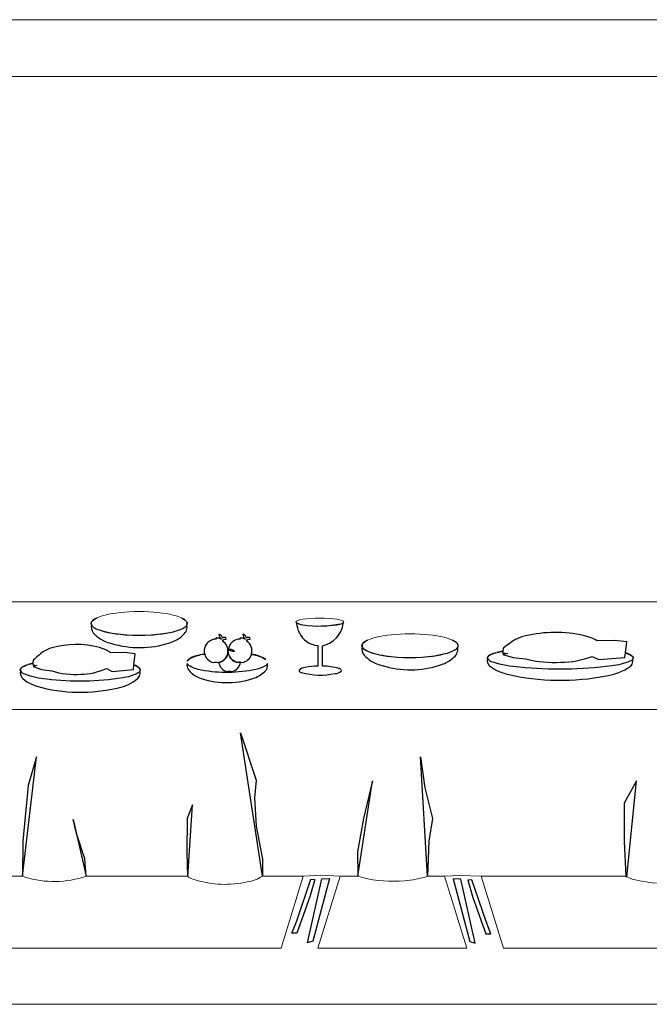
# Model space of a CAD drawing. Header units: centimetres. Extents: x -46.3 to 43.9, y -17.5 to 19.3.
# Tile 440 of 483: x 20.4 to 28.6, y -7.6 to 5.2. Entities that reach past the tile are written whole.
import ezdxf

# ---------------------------------------------------------------- set-up
doc = ezdxf.new("R2010")
doc.units = ezdxf.units.CM
doc.header["$MEASUREMENT"] = 0
doc.layers.add('Layer 1', color=7, linetype='Continuous')

msp = doc.modelspace()

# ---------------------------------------------------------------- linework, layer by layer
at = {"layer": 'Layer 1', "color": 1, "lineweight": 0}
msp.add_lwpolyline([(14.85148, -7.6086), (43.8515, -7.6086), (43.8515, 5.24304), (14.85148, 5.24304), (14.85148, -7.6086)], close=True, dxfattribs=at)
at = {"layer": 'Layer 1', "color": 5, "lineweight": 0}
for centre, major_axis, ratio in [((21.92748, -2.63908), (0.62607, 0), 0.25000399), ((24.28348, -2.62028), (0.31183, 0), 0.17240163), ((25.45948, -2.92918), (0.62607, 0), 0.25000399)]:
    msp.add_ellipse(centre, major_axis=major_axis, ratio=ratio, dxfattribs=at)
at = {"layer": 'Layer 1', "color": 1, "lineweight": 0}
for points, knots in [([(43.12508, -6.87618), (43.12508, -6.87618), (42.28748, -6.87618), (42.28748, -6.87618), (42.28748, -6.87618), (42.28748, -6.87618), (41.99709, -5.93698), (41.99709, -5.93698), (41.99709, -5.93698), (41.99709, -5.93698), (42.87229, -5.93698), (42.87229, -5.93698), (42.87229, -5.93698), (42.90584, -5.94526), (42.94078, -5.94603), (42.97469, -5.93938), (42.97469, -5.93938), (42.97469, -5.93938), (43.01389, -5.93698), (43.01389, -5.93698), (43.01389, -5.93698), (43.01389, -5.93698), (43.02109, -5.91538), (43.02109, -5.91538), (43.02109, -5.91538), (43.02109, -5.91538), (43.03228, -5.90418), (43.03228, -5.90418), (43.03228, -5.90418), (43.03958, -5.8966), (43.04482, -5.88741), (43.04908, -5.87778), (43.04908, -5.87778), (43.05285, -5.86838), (43.05625, -5.85882), (43.05869, -5.84898), (43.05869, -5.84898), (43.05869, -5.84898), (43.06029, -5.83378), (43.06029, -5.83378), (43.06029, -5.83378), (43.05984, -5.82332), (43.05876, -5.81291), (43.05709, -5.80258), (43.05709, -5.80258), (43.05709, -5.80258), (43.01389, -3.75937), (43.01389, -3.75937), (43.01389, -3.75937), (43.01389, -3.75937), (43.01229, -3.74737), (43.01229, -3.74737), (43.01229, -3.74737), (43.01229, -3.74737), (43.00749, -3.73617), (43.00749, -3.73617), (43.00749, -3.73617), (43.00559, -3.73096), (43.00457, -3.72552), (43.00268, -3.72017), (43.00268, -3.72017), (42.99994, -3.71536), (42.99624, -3.71124), (42.99228, -3.70737), (42.99228, -3.70737), (42.99228, -3.70737), (42.05788, -2.35697), (42.05788, -2.35697), (42.05788, -2.35697), (42.05788, -2.35697), (16.73308, -2.35697), (16.73308, -2.35697), (16.73308, -2.35697), (16.73308, -2.35697), (15.78347, -3.72577), (15.78347, -3.72577), (15.78347, -3.72577), (15.78374, -3.73332), (15.78045, -3.74022), (15.77547, -3.74577), (15.77547, -3.74577), (15.77547, -3.74577), (15.77147, -3.75937), (15.77147, -3.75937), (15.77147, -3.75937), (15.77147, -3.75937), (15.77068, -5.78018), (15.77068, -5.78018), (15.77068, -5.78018), (15.77068, -5.78018), (15.77147, -5.79538), (15.77147, -5.79538), (15.77147, -5.79538), (15.77343, -5.80977), (15.7769, -5.82388), (15.78108, -5.83778), (15.78108, -5.83778), (15.8047, -5.89793), (15.86286, -5.93781), (15.92748, -5.93698), (15.92748, -5.93698), (15.92748, -5.93698), (16.14668, -5.93698), (16.14668, -5.93698), (16.14668, -5.93698), (16.17311, -5.95441), (16.20223, -5.96745), (16.23308, -5.97458), (16.23308, -5.97458), (16.4285, -6.03748), (16.63612, -6.05282), (16.83867, -6.01938), (16.83867, -6.01938), (16.93197, -6.01065), (17.02242, -5.9826), (17.10427, -5.93698), (17.10427, -5.93698), (17.10427, -5.93698), (17.18027, -5.93698), (17.18027, -5.93698), (17.18027, -5.93698), (17.18027, -5.93698), (16.89148, -6.87618), (16.89148, -6.87618), (16.89148, -6.87618), (16.89148, -6.87618), (15.57788, -6.87618), (15.57788, -6.87618), (15.57788, -6.87618), (15.57788, -6.87618), (15.57788, 4.50143), (15.57788, 4.50143), (15.57788, 4.50143), (15.57788, 4.50143), (43.12508, 4.50143), (43.12508, 4.50143), (43.12508, 4.50143), (43.12508, 4.50143), (43.12508, -6.87618), (43.12508, -6.87618)], [0, 0, 0, 0, 0.02777778, 0.02777778, 0.02777778, 0.02777778, 0.05555556, 0.05555556, 0.05555556, 0.05555556, 0.08333333, 0.08333333, 0.08333333, 0.08333333, 0.11111111, 0.11111111, 0.11111111, 0.11111111, 0.13888889, 0.13888889, 0.13888889, 0.13888889, 0.16666667, 0.16666667, 0.16666667, 0.16666667, 0.19444444, 0.19444444, 0.19444444, 0.19444444, 0.22222222, 0.22222222, 0.22222222, 0.22222222, 0.25, 0.25, 0.25, 0.25, 0.27777778, 0.27777778, 0.27777778, 0.27777778, 0.30555556, 0.30555556, 0.30555556, 0.30555556, 0.33333333, 0.33333333, 0.33333333, 0.33333333, 0.36111111, 0.36111111, 0.36111111, 0.36111111, 0.38888889, 0.38888889, 0.38888889, 0.38888889, 0.41666667, 0.41666667, 0.41666667, 0.41666667, 0.44444444, 0.44444444, 0.44444444, 0.44444444, 0.47222222, 0.47222222, 0.47222222, 0.47222222, 0.5, 0.5, 0.5, 0.5, 0.52777778, 0.52777778, 0.52777778, 0.52777778, 0.55555556, 0.55555556, 0.55555556, 0.55555556, 0.58333333, 0.58333333, 0.58333333, 0.58333333, 0.61111111, 0.61111111, 0.61111111, 0.61111111, 0.63888889, 0.63888889, 0.63888889, 0.63888889, 0.66666667, 0.66666667, 0.66666667, 0.66666667, 0.69444444, 0.69444444, 0.69444444, 0.69444444, 0.72222222, 0.72222222, 0.72222222, 0.72222222, 0.75, 0.75, 0.75, 0.75, 0.77777778, 0.77777778, 0.77777778, 0.77777778, 0.80555556, 0.80555556, 0.80555556, 0.80555556, 0.83333333, 0.83333333, 0.83333333, 0.83333333, 0.86111111, 0.86111111, 0.86111111, 0.86111111, 0.88888889, 0.88888889, 0.88888889, 0.88888889, 0.91666667, 0.91666667, 0.91666667, 0.91666667, 0.94444444, 0.94444444, 0.94444444, 0.94444444, 1, 1, 1, 1]), ([(20.43868, -5.94958), (20.69992, -6.0286), (20.9793, -6.02412), (21.23788, -5.93678), (21.23788, -5.93678), (21.23788, -5.93678), (22.55708, -5.93678), (22.55708, -5.93678), (22.55708, -5.93678), (22.58625, -5.95897), (22.61979, -5.97479), (22.65548, -5.98318), (22.65548, -5.98318), (22.87633, -6.05212), (23.11144, -6.0615), (23.33708, -6.01038), (23.33708, -6.01038), (23.40735, -6.00086), (23.47461, -5.97571), (23.53388, -5.93678), (23.53388, -5.93678), (23.53388, -5.93678), (24.06828, -5.93678), (24.06828, -5.93678), (24.06828, -5.93678), (24.06828, -5.93678), (23.77788, -6.87598), (23.77788, -6.87598), (23.77788, -6.87598), (23.77788, -6.87598), (19.79228, -6.87598), (19.79228, -6.87598), (19.79228, -6.87598), (19.79228, -6.87598), (19.50348, -5.93678), (19.50348, -5.93678), (19.50348, -5.93678), (19.50348, -5.93678), (20.40508, -5.93678), (20.40508, -5.93678), (20.40508, -5.93678), (20.40508, -5.93678), (20.43868, -5.94958), (20.43868, -5.94958)], [0, 0, 0, 0, 0.08333333, 0.08333333, 0.08333333, 0.08333333, 0.16666667, 0.16666667, 0.16666667, 0.16666667, 0.25, 0.25, 0.25, 0.25, 0.33333333, 0.33333333, 0.33333333, 0.33333333, 0.41666667, 0.41666667, 0.41666667, 0.41666667, 0.5, 0.5, 0.5, 0.5, 0.58333333, 0.58333333, 0.58333333, 0.58333333, 0.66666667, 0.66666667, 0.66666667, 0.66666667, 0.75, 0.75, 0.75, 0.75, 0.83333333, 0.83333333, 0.83333333, 0.83333333, 1, 1, 1, 1]), ([(24.84028, -5.95518), (25.01918, -5.99886), (25.20408, -6.01265), (25.38748, -5.99598), (25.38748, -5.99598), (25.49036, -5.98942), (25.59197, -5.9698), (25.68988, -5.93758), (25.68988, -5.93758), (25.68988, -5.93758), (25.91068, -5.93678), (25.91068, -5.93678), (25.91068, -5.93678), (25.91068, -5.93678), (26.19948, -6.87598), (26.19948, -6.87598), (26.19948, -6.87598), (26.19948, -6.87598), (24.25788, -6.87598), (24.25788, -6.87598), (24.25788, -6.87598), (24.25788, -6.87598), (24.54828, -5.93678), (24.54828, -5.93678), (24.54828, -5.93678), (24.54828, -5.93678), (24.78028, -5.93678), (24.78028, -5.93678), (24.78028, -5.93678), (24.78028, -5.93678), (24.84028, -5.95518), (24.84028, -5.95518)], [0, 0, 0, 0, 0.11111111, 0.11111111, 0.11111111, 0.11111111, 0.22222222, 0.22222222, 0.22222222, 0.22222222, 0.33333333, 0.33333333, 0.33333333, 0.33333333, 0.44444444, 0.44444444, 0.44444444, 0.44444444, 0.55555556, 0.55555556, 0.55555556, 0.55555556, 0.66666667, 0.66666667, 0.66666667, 0.66666667, 0.77777778, 0.77777778, 0.77777778, 0.77777778, 1, 1, 1, 1]), ([(28.30188, -5.94958), (28.32642, -5.96244), (28.35214, -5.97287), (28.37868, -5.98078), (28.37868, -5.98078), (28.58875, -6.03319), (28.80724, -6.04272), (29.02107, -6.00878), (29.02107, -6.00878), (29.10029, -5.99871), (29.177, -5.97431), (29.24748, -5.93678), (29.24748, -5.93678), (29.24748, -5.93678), (30.60988, -5.93678), (30.60988, -5.93678), (30.60988, -5.93678), (30.63286, -5.9496), (30.65696, -5.96031), (30.68188, -5.96878), (30.68188, -5.96878), (30.89784, -6.03111), (31.12515, -6.04369), (31.34668, -6.00558), (31.34668, -6.00558), (31.42374, -5.99577), (31.49849, -5.97249), (31.56748, -5.93678), (31.56748, -5.93678), (31.56748, -5.93678), (32.62988, -5.93678), (32.62988, -5.93678), (32.62988, -5.93678), (32.67912, -5.95171), (32.7298, -5.96137), (32.78108, -5.96558), (32.78108, -5.96558), (32.78108, -5.96558), (32.50188, -6.87598), (32.50188, -6.87598), (32.50188, -6.87598), (32.50188, -6.87598), (26.67948, -6.87598), (26.67948, -6.87598), (26.67948, -6.87598), (26.67948, -6.87598), (26.38908, -5.93678), (26.38908, -5.93678), (26.38908, -5.93678), (26.38908, -5.93678), (28.27708, -5.93678), (28.27708, -5.93678), (28.27708, -5.93678), (28.27708, -5.93678), (28.30188, -5.94958), (28.30188, -5.94958)], [0, 0, 0, 0, 0.06666667, 0.06666667, 0.06666667, 0.06666667, 0.13333333, 0.13333333, 0.13333333, 0.13333333, 0.2, 0.2, 0.2, 0.2, 0.26666667, 0.26666667, 0.26666667, 0.26666667, 0.33333333, 0.33333333, 0.33333333, 0.33333333, 0.4, 0.4, 0.4, 0.4, 0.46666667, 0.46666667, 0.46666667, 0.46666667, 0.53333333, 0.53333333, 0.53333333, 0.53333333, 0.6, 0.6, 0.6, 0.6, 0.66666667, 0.66666667, 0.66666667, 0.66666667, 0.73333333, 0.73333333, 0.73333333, 0.73333333, 0.8, 0.8, 0.8, 0.8, 0.86666667, 0.86666667, 0.86666667, 0.86666667, 1, 1, 1, 1])]:
    msp.add_open_spline(points, degree=3, knots=knots, dxfattribs=at)
at = {"layer": 'Layer 1'}
for points, knots in [([(21.32978, -2.59227), (21.34252, -2.58203), (21.35663, -2.57362), (21.37178, -2.56748), (21.37178, -2.56748), (21.35013, -2.57632), (21.33052, -2.58958), (21.31458, -2.60667), (21.31458, -2.60667), (21.31458, -2.60667), (21.31858, -2.60107), (21.31858, -2.60107), (21.31858, -2.60107), (21.31858, -2.60107), (21.32978, -2.59227), (21.32978, -2.59227)], [0, 0, 0, 0, 0.2, 0.2, 0.2, 0.2, 0.4, 0.4, 0.4, 0.4, 0.6, 0.6, 0.6, 0.6, 1, 1, 1, 1]), ([(22.52418, -2.59067), (22.53002, -2.59575), (22.53561, -2.6011), (22.54098, -2.60667), (22.54098, -2.60667), (22.52497, -2.59033), (22.50623, -2.5769), (22.48538, -2.56748), (22.48538, -2.56748), (22.49947, -2.57307), (22.51256, -2.58093), (22.52418, -2.59067)], [0, 0, 0, 0, 0.25, 0.25, 0.25, 0.25, 0.5, 0.5, 0.5, 0.5, 1, 1, 1, 1]), ([(22.55058, -2.62268), (22.55594, -2.63324), (22.55544, -2.64584), (22.54978, -2.65628), (22.54978, -2.65628), (22.54978, -2.65628), (22.55218, -2.68827), (22.55218, -2.68827), (22.55218, -2.68827), (22.55053, -2.71282), (22.54248, -2.7365), (22.52898, -2.75707), (22.52898, -2.75707), (22.49303, -2.80017), (22.4483, -2.83504), (22.39778, -2.85947), (22.39778, -2.85947), (22.37497, -2.87203), (22.3508, -2.8819), (22.32578, -2.88908), (22.32578, -2.88908), (22.32578, -2.88908), (22.22818, -2.91708), (22.22818, -2.91708), (22.22818, -2.91708), (21.97726, -2.97773), (21.7138, -2.96044), (21.47298, -2.86748), (21.47298, -2.86748), (21.47298, -2.86748), (21.41938, -2.83948), (21.41938, -2.83948), (21.41938, -2.83948), (21.38633, -2.8166), (21.35602, -2.79001), (21.32898, -2.76027), (21.32898, -2.76027), (21.3058, -2.72852), (21.29656, -2.68859), (21.30338, -2.64988), (21.30338, -2.64988), (21.2999, -2.63687), (21.30234, -2.62292), (21.31058, -2.61227), (21.31058, -2.61227), (21.29909, -2.62683), (21.29886, -2.64713), (21.30898, -2.66267), (21.30898, -2.66267), (21.33042, -2.68948), (21.35938, -2.70933), (21.39218, -2.71947), (21.39218, -2.71947), (21.48624, -2.75353), (21.58445, -2.7748), (21.68418, -2.78267), (21.68418, -2.78267), (21.89803, -2.80632), (22.11419, -2.7985), (22.32578, -2.75947), (22.32578, -2.75947), (22.38323, -2.74889), (22.43914, -2.73116), (22.49218, -2.70668), (22.49218, -2.70668), (22.51683, -2.69676), (22.53729, -2.67853), (22.54978, -2.65508), (22.54978, -2.65508), (22.54978, -2.65508), (22.55378, -2.63868), (22.55378, -2.63868), (22.55378, -2.63868), (22.55378, -2.63868), (22.55218, -2.62987), (22.55218, -2.62987), (22.55218, -2.62987), (22.55076, -2.62483), (22.549, -2.6199), (22.54698, -2.61507), (22.54698, -2.61507), (22.54698, -2.61507), (22.55058, -2.62268), (22.55058, -2.62268)], [0, 0, 0, 0, 0.04545455, 0.04545455, 0.04545455, 0.04545455, 0.09090909, 0.09090909, 0.09090909, 0.09090909, 0.13636364, 0.13636364, 0.13636364, 0.13636364, 0.18181818, 0.18181818, 0.18181818, 0.18181818, 0.22727273, 0.22727273, 0.22727273, 0.22727273, 0.27272727, 0.27272727, 0.27272727, 0.27272727, 0.31818182, 0.31818182, 0.31818182, 0.31818182, 0.36363636, 0.36363636, 0.36363636, 0.36363636, 0.40909091, 0.40909091, 0.40909091, 0.40909091, 0.45454545, 0.45454545, 0.45454545, 0.45454545, 0.5, 0.5, 0.5, 0.5, 0.54545455, 0.54545455, 0.54545455, 0.54545455, 0.59090909, 0.59090909, 0.59090909, 0.59090909, 0.63636364, 0.63636364, 0.63636364, 0.63636364, 0.68181818, 0.68181818, 0.68181818, 0.68181818, 0.72727273, 0.72727273, 0.72727273, 0.72727273, 0.77272727, 0.77272727, 0.77272727, 0.77272727, 0.81818182, 0.81818182, 0.81818182, 0.81818182, 0.86363636, 0.86363636, 0.86363636, 0.86363636, 0.90909091, 0.90909091, 0.90909091, 0.90909091, 1, 1, 1, 1]), ([(24.58921, -2.63984), (24.57041, -2.7836), (24.46216, -2.89938), (24.32, -2.92784), (24.32, -2.92784), (24.32, -2.92784), (24.32, -3.19579), (24.32, -3.19579), (24.32, -3.19579), (24.39161, -3.19416), (24.46303, -3.2039), (24.53161, -3.22459), (24.53161, -3.22459), (24.54691, -3.22652), (24.55958, -3.23741), (24.56417, -3.25214), (24.56417, -3.25214), (24.56417, -3.25214), (24.56292, -3.2584), (24.56292, -3.2584), (24.56292, -3.2584), (24.54138, -3.27858), (24.5135, -3.2906), (24.48403, -3.29221), (24.48403, -3.29221), (24.33844, -3.32108), (24.18824, -3.3168), (24.04453, -3.27969), (24.04453, -3.27969), (24.03215, -3.27597), (24.02123, -3.26855), (24.01322, -3.2584), (24.01322, -3.2584), (24.01322, -3.2584), (24.01197, -3.25214), (24.01197, -3.25214), (24.01197, -3.25214), (24.01197, -3.25214), (24.01322, -3.24588), (24.01322, -3.24588), (24.01322, -3.24588), (24.03471, -3.22563), (24.06261, -3.21354), (24.09211, -3.21207), (24.09211, -3.21207), (24.14616, -3.20152), (24.20107, -3.19608), (24.25614, -3.19579), (24.25614, -3.19579), (24.25614, -3.19579), (24.25614, -2.92658), (24.25614, -2.92658), (24.25614, -2.92658), (24.15239, -2.91768), (24.06142, -2.85354), (24.01823, -2.7588), (24.01823, -2.7588), (23.99586, -2.71851), (23.98142, -2.67429), (23.97566, -2.62857), (23.97566, -2.62857), (24.00169, -2.64525), (24.0313, -2.65551), (24.06206, -2.65863), (24.06206, -2.65863), (24.22715, -2.68474), (24.3956, -2.68049), (24.55916, -2.6461), (24.55916, -2.6461), (24.57045, -2.64194), (24.58099, -2.63599), (24.59046, -2.62857), (24.59046, -2.62857), (24.59046, -2.62857), (24.58921, -2.63984), (24.58921, -2.63984)], [0, 0, 0, 0, 0.05, 0.05, 0.05, 0.05, 0.1, 0.1, 0.1, 0.1, 0.15, 0.15, 0.15, 0.15, 0.2, 0.2, 0.2, 0.2, 0.25, 0.25, 0.25, 0.25, 0.3, 0.3, 0.3, 0.3, 0.35, 0.35, 0.35, 0.35, 0.4, 0.4, 0.4, 0.4, 0.45, 0.45, 0.45, 0.45, 0.5, 0.5, 0.5, 0.5, 0.55, 0.55, 0.55, 0.55, 0.6, 0.6, 0.6, 0.6, 0.65, 0.65, 0.65, 0.65, 0.7, 0.7, 0.7, 0.7, 0.75, 0.75, 0.75, 0.75, 0.8, 0.8, 0.8, 0.8, 0.85, 0.85, 0.85, 0.85, 0.9, 0.9, 0.9, 0.9, 1, 1, 1, 1]), ([(22.55984, -3.1186), (22.59109, -3.09061), (22.62904, -3.0712), (22.67002, -3.06225), (22.67002, -3.06225), (22.70612, -3.051), (22.74292, -3.0422), (22.78021, -3.03596), (22.78021, -3.03596), (22.75967, -2.95782), (22.80275, -2.87697), (22.87913, -2.85064), (22.87913, -2.85064), (22.89614, -2.84353), (22.91458, -2.84055), (22.93297, -2.84187), (22.93297, -2.84187), (22.93035, -2.84035), (22.92842, -2.83806), (22.92671, -2.83561), (22.92671, -2.83561), (22.92671, -2.83561), (22.92671, -2.83311), (22.92671, -2.83311), (22.92671, -2.83311), (22.93302, -2.82693), (22.9422, -2.82519), (22.9505, -2.8281), (22.9505, -2.8281), (22.96888, -2.82826), (22.98665, -2.83489), (23.00059, -2.84688), (23.00059, -2.84688), (22.98041, -2.8313), (22.96848, -2.80726), (22.96803, -2.78177), (22.96803, -2.78177), (22.97054, -2.77982), (22.97367, -2.77912), (22.9768, -2.77927), (22.9768, -2.77927), (22.99536, -2.79104), (23.00948, -2.80865), (23.01687, -2.82935), (23.01687, -2.82935), (23.01687, -2.82935), (23.02438, -2.82059), (23.02438, -2.82059), (23.02438, -2.82059), (23.02438, -2.82059), (23.05693, -2.82059), (23.05693, -2.82059), (23.05693, -2.82059), (23.05693, -2.82059), (23.0632, -2.84062), (23.0632, -2.84062), (23.0632, -2.84062), (23.0632, -2.84062), (23.03064, -2.84563), (23.03064, -2.84563), (23.03064, -2.84563), (23.03064, -2.84563), (23.01562, -2.86692), (23.01562, -2.86692), (23.01562, -2.86692), (23.06457, -2.89865), (23.0912, -2.95547), (23.08448, -3.01342), (23.08448, -3.01342), (23.08448, -3.01342), (23.08949, -3.01342), (23.08949, -3.01342), (23.08949, -3.01342), (23.08087, -2.93151), (23.13727, -2.85693), (23.21846, -2.84312), (23.21846, -2.84312), (23.21846, -2.84312), (23.24601, -2.84187), (23.24601, -2.84187), (23.24601, -2.84187), (23.24354, -2.84017), (23.24117, -2.83831), (23.23975, -2.83561), (23.23975, -2.83561), (23.23975, -2.83561), (23.23975, -2.83311), (23.23975, -2.83311), (23.23975, -2.83311), (23.23975, -2.83311), (23.24475, -2.8281), (23.24475, -2.8281), (23.24475, -2.8281), (23.2693, -2.82504), (23.29405, -2.83176), (23.31362, -2.84688), (23.31362, -2.84688), (23.29358, -2.83118), (23.28169, -2.80723), (23.28107, -2.78177), (23.28107, -2.78177), (23.28107, -2.78177), (23.28482, -2.77927), (23.28482, -2.77927), (23.28482, -2.77927), (23.28482, -2.77927), (23.28983, -2.77927), (23.28983, -2.77927), (23.28983, -2.77927), (23.30853, -2.79085), (23.32253, -2.80863), (23.3299, -2.82935), (23.3299, -2.82935), (23.3299, -2.82935), (23.33742, -2.82059), (23.33742, -2.82059), (23.33742, -2.82059), (23.33742, -2.82059), (23.36997, -2.82059), (23.36997, -2.82059), (23.36997, -2.82059), (23.36997, -2.82059), (23.37623, -2.84062), (23.37623, -2.84062), (23.37623, -2.84062), (23.37623, -2.84062), (23.34367, -2.84563), (23.34367, -2.84563), (23.34367, -2.84563), (23.34367, -2.84563), (23.32865, -2.86692), (23.32865, -2.86692), (23.32865, -2.86692), (23.38552, -2.90429), (23.4114, -2.97434), (23.39251, -3.03971), (23.39251, -3.03971), (23.45938, -3.04842), (23.52359, -3.07126), (23.58095, -3.1067), (23.58095, -3.1067), (23.52339, -3.07096), (23.4586, -3.0485), (23.39126, -3.04096), (23.39126, -3.04096), (23.39126, -3.04096), (23.39126, -3.04347), (23.39126, -3.04347), (23.39126, -3.04347), (23.37517, -3.09928), (23.32744, -3.14022), (23.2698, -3.1474), (23.2698, -3.1474), (23.24962, -3.14267), (23.22862, -3.14264), (23.20844, -3.1474), (23.20844, -3.1474), (23.14446, -3.13316), (23.09666, -3.07982), (23.08949, -3.01467), (23.08949, -3.01467), (23.08949, -3.01467), (23.08448, -3.01655), (23.08448, -3.01655), (23.08448, -3.01655), (23.07684, -3.08426), (23.02427, -3.13816), (22.95676, -3.1474), (22.95676, -3.1474), (22.93661, -3.14247), (22.91556, -3.14249), (22.89541, -3.1474), (22.89541, -3.1474), (22.83955, -3.1353), (22.79534, -3.09265), (22.78146, -3.03721), (22.78146, -3.03721), (22.71684, -3.04407), (22.65401, -3.06274), (22.59615, -3.0923), (22.59615, -3.0923), (22.57783, -3.10067), (22.56248, -3.11437), (22.55232, -3.13175), (22.55232, -3.13175), (22.55232, -3.13175), (22.55984, -3.1186), (22.55984, -3.1186), (22.55984, -3.1186), (22.55984, -3.1186), (22.55984, -3.1186), (22.55984, -3.1186)], [0, 0, 0, 0, 0.02040816, 0.02040816, 0.02040816, 0.02040816, 0.04081633, 0.04081633, 0.04081633, 0.04081633, 0.06122449, 0.06122449, 0.06122449, 0.06122449, 0.08163265, 0.08163265, 0.08163265, 0.08163265, 0.10204082, 0.10204082, 0.10204082, 0.10204082, 0.12244898, 0.12244898, 0.12244898, 0.12244898, 0.14285714, 0.14285714, 0.14285714, 0.14285714, 0.16326531, 0.16326531, 0.16326531, 0.16326531, 0.18367347, 0.18367347, 0.18367347, 0.18367347, 0.20408163, 0.20408163, 0.20408163, 0.20408163, 0.2244898, 0.2244898, 0.2244898, 0.2244898, 0.24489796, 0.24489796, 0.24489796, 0.24489796, 0.26530612, 0.26530612, 0.26530612, 0.26530612, 0.28571429, 0.28571429, 0.28571429, 0.28571429, 0.30612245, 0.30612245, 0.30612245, 0.30612245, 0.32653061, 0.32653061, 0.32653061, 0.32653061, 0.34693878, 0.34693878, 0.34693878, 0.34693878, 0.36734694, 0.36734694, 0.36734694, 0.36734694, 0.3877551, 0.3877551, 0.3877551, 0.3877551, 0.40816327, 0.40816327, 0.40816327, 0.40816327, 0.42857143, 0.42857143, 0.42857143, 0.42857143, 0.44897959, 0.44897959, 0.44897959, 0.44897959, 0.46938776, 0.46938776, 0.46938776, 0.46938776, 0.48979592, 0.48979592, 0.48979592, 0.48979592, 0.51020408, 0.51020408, 0.51020408, 0.51020408, 0.53061224, 0.53061224, 0.53061224, 0.53061224, 0.55102041, 0.55102041, 0.55102041, 0.55102041, 0.57142857, 0.57142857, 0.57142857, 0.57142857, 0.59183673, 0.59183673, 0.59183673, 0.59183673, 0.6122449, 0.6122449, 0.6122449, 0.6122449, 0.63265306, 0.63265306, 0.63265306, 0.63265306, 0.65306122, 0.65306122, 0.65306122, 0.65306122, 0.67346939, 0.67346939, 0.67346939, 0.67346939, 0.69387755, 0.69387755, 0.69387755, 0.69387755, 0.71428571, 0.71428571, 0.71428571, 0.71428571, 0.73469388, 0.73469388, 0.73469388, 0.73469388, 0.75510204, 0.75510204, 0.75510204, 0.75510204, 0.7755102, 0.7755102, 0.7755102, 0.7755102, 0.79591837, 0.79591837, 0.79591837, 0.79591837, 0.81632653, 0.81632653, 0.81632653, 0.81632653, 0.83673469, 0.83673469, 0.83673469, 0.83673469, 0.85714286, 0.85714286, 0.85714286, 0.85714286, 0.87755102, 0.87755102, 0.87755102, 0.87755102, 0.89795918, 0.89795918, 0.89795918, 0.89795918, 0.91836735, 0.91836735, 0.91836735, 0.91836735, 0.93877551, 0.93877551, 0.93877551, 0.93877551, 0.95918367, 0.95918367, 0.95918367, 0.95918367, 1, 1, 1, 1]), ([(26.49382, -3.05324), (26.52241, -3.03893), (26.55219, -3.02767), (26.58276, -3.01961), (26.58276, -3.01961), (26.54604, -3.02673), (26.51103, -3.0421), (26.48005, -3.06484), (26.48005, -3.06484), (26.46981, -3.07204), (26.4655, -3.08637), (26.47053, -3.09848), (26.47053, -3.09848), (26.48962, -3.12168), (26.51474, -3.13785), (26.54253, -3.14487), (26.54253, -3.14487), (26.65529, -3.17902), (26.77097, -3.20039), (26.88771, -3.20867), (26.88771, -3.20867), (27.28886, -3.24814), (27.69264, -3.24231), (28.09269, -3.19127), (28.09269, -3.19127), (28.17334, -3.18174), (28.25264, -3.1615), (28.32882, -3.13095), (28.32882, -3.13095), (28.3488, -3.12582), (28.36489, -3.10945), (28.37117, -3.08804), (28.37117, -3.08804), (28.37117, -3.08804), (28.36906, -3.07992), (28.36906, -3.07992), (28.36906, -3.07992), (28.3648, -3.07173), (28.3591, -3.06454), (28.35211, -3.05904), (28.35211, -3.05904), (28.32582, -3.04387), (28.29815, -3.03181), (28.26952, -3.02309), (28.26952, -3.02309), (28.26952, -3.02309), (28.26211, -3.08108), (28.26211, -3.08108), (28.26211, -3.08108), (28.26211, -3.08108), (27.92328, -3.11008), (27.92328, -3.11008), (27.92328, -3.11008), (27.92328, -3.11008), (27.83433, -3.06948), (27.83433, -3.06948), (27.83433, -3.06948), (27.70272, -3.11713), (27.56527, -3.14255), (27.42667, -3.14487), (27.42667, -3.14487), (27.27239, -3.1522), (27.1179, -3.13739), (26.96713, -3.1008), (26.96713, -3.1008), (26.96713, -3.1008), (26.80618, -3.08108), (26.80618, -3.08108), (26.80618, -3.08108), (26.80618, -3.08108), (26.67065, -3.0428), (26.67065, -3.0428), (26.67065, -3.0428), (26.67065, -3.0428), (26.73524, -3.02889), (26.73524, -3.02889), (26.73524, -3.02889), (26.73524, -3.02889), (26.66536, -3.01961), (26.66536, -3.01961), (26.66536, -3.01961), (26.66536, -3.01961), (26.66853, -2.99989), (26.66853, -2.99989), (26.66853, -2.99989), (26.64349, -3.00332), (26.61872, -3.00873), (26.59441, -3.01613), (26.59441, -3.01613), (26.6188, -3.00884), (26.64355, -3.00303), (26.66853, -2.99873), (26.66853, -2.99873), (26.66853, -2.99873), (26.67488, -2.96045), (26.67488, -2.96045), (26.67488, -2.96045), (26.72579, -2.91996), (26.77882, -2.88278), (26.83371, -2.84911), (26.83371, -2.84911), (26.87588, -2.82612), (26.9208, -2.80973), (26.96713, -2.80039), (26.96713, -2.80039), (27.21647, -2.74107), (27.47428, -2.7395), (27.72421, -2.79575), (27.72421, -2.79575), (27.72421, -2.79575), (27.82374, -2.82591), (27.82374, -2.82591), (27.82374, -2.82591), (27.84991, -2.83541), (27.87509, -2.84786), (27.89892, -2.86303), (27.89892, -2.86303), (27.89892, -2.86303), (28.12552, -2.86187), (28.12552, -2.86187), (28.12552, -2.86187), (28.12552, -2.86187), (28.28964, -2.87694), (28.28964, -2.87694), (28.28964, -2.87694), (28.28964, -2.87694), (28.26952, -3.02309), (28.26952, -3.02309), (28.26952, -3.02309), (28.30523, -3.02967), (28.33858, -3.04691), (28.36588, -3.07296), (28.36588, -3.07296), (28.37135, -3.07914), (28.37326, -3.08831), (28.37011, -3.09616), (28.37011, -3.09616), (28.37011, -3.09616), (28.36429, -3.10486), (28.36429, -3.10486), (28.36429, -3.10486), (28.36429, -3.10486), (28.36799, -3.13443), (28.36799, -3.13443), (28.36799, -3.13443), (28.36799, -3.13443), (28.35847, -3.16807), (28.35847, -3.16807), (28.35847, -3.16807), (28.35847, -3.16807), (28.33411, -3.19823), (28.33411, -3.19823), (28.33411, -3.19823), (28.23947, -3.26098), (28.13438, -3.30237), (28.02493, -3.32001), (28.02493, -3.32001), (27.59543, -3.40516), (27.15499, -3.39846), (26.72783, -3.30029), (26.72783, -3.30029), (26.67511, -3.28575), (26.62371, -3.26596), (26.57429, -3.24114), (26.57429, -3.24114), (26.57429, -3.24114), (26.5097, -3.20055), (26.5097, -3.20055), (26.5097, -3.20055), (26.48487, -3.18445), (26.46943, -3.15557), (26.46841, -3.124), (26.46841, -3.124), (26.47155, -3.11598), (26.4722, -3.10702), (26.47053, -3.09848), (26.47053, -3.09848), (26.47053, -3.09848), (26.46946, -3.09616), (26.46946, -3.09616), (26.46946, -3.09616), (26.46674, -3.0773), (26.47726, -3.05925), (26.49382, -3.05324)], [0, 0, 0, 0, 0.0212766, 0.0212766, 0.0212766, 0.0212766, 0.04255319, 0.04255319, 0.04255319, 0.04255319, 0.06382979, 0.06382979, 0.06382979, 0.06382979, 0.08510638, 0.08510638, 0.08510638, 0.08510638, 0.10638298, 0.10638298, 0.10638298, 0.10638298, 0.12765957, 0.12765957, 0.12765957, 0.12765957, 0.14893617, 0.14893617, 0.14893617, 0.14893617, 0.17021277, 0.17021277, 0.17021277, 0.17021277, 0.19148936, 0.19148936, 0.19148936, 0.19148936, 0.21276596, 0.21276596, 0.21276596, 0.21276596, 0.23404255, 0.23404255, 0.23404255, 0.23404255, 0.25531915, 0.25531915, 0.25531915, 0.25531915, 0.27659574, 0.27659574, 0.27659574, 0.27659574, 0.29787234, 0.29787234, 0.29787234, 0.29787234, 0.31914894, 0.31914894, 0.31914894, 0.31914894, 0.34042553, 0.34042553, 0.34042553, 0.34042553, 0.36170213, 0.36170213, 0.36170213, 0.36170213, 0.38297872, 0.38297872, 0.38297872, 0.38297872, 0.40425532, 0.40425532, 0.40425532, 0.40425532, 0.42553191, 0.42553191, 0.42553191, 0.42553191, 0.44680851, 0.44680851, 0.44680851, 0.44680851, 0.46808511, 0.46808511, 0.46808511, 0.46808511, 0.4893617, 0.4893617, 0.4893617, 0.4893617, 0.5106383, 0.5106383, 0.5106383, 0.5106383, 0.53191489, 0.53191489, 0.53191489, 0.53191489, 0.55319149, 0.55319149, 0.55319149, 0.55319149, 0.57446809, 0.57446809, 0.57446809, 0.57446809, 0.59574468, 0.59574468, 0.59574468, 0.59574468, 0.61702128, 0.61702128, 0.61702128, 0.61702128, 0.63829787, 0.63829787, 0.63829787, 0.63829787, 0.65957447, 0.65957447, 0.65957447, 0.65957447, 0.68085106, 0.68085106, 0.68085106, 0.68085106, 0.70212766, 0.70212766, 0.70212766, 0.70212766, 0.72340426, 0.72340426, 0.72340426, 0.72340426, 0.74468085, 0.74468085, 0.74468085, 0.74468085, 0.76595745, 0.76595745, 0.76595745, 0.76595745, 0.78723404, 0.78723404, 0.78723404, 0.78723404, 0.80851064, 0.80851064, 0.80851064, 0.80851064, 0.82978723, 0.82978723, 0.82978723, 0.82978723, 0.85106383, 0.85106383, 0.85106383, 0.85106383, 0.87234043, 0.87234043, 0.87234043, 0.87234043, 0.89361702, 0.89361702, 0.89361702, 0.89361702, 0.91489362, 0.91489362, 0.91489362, 0.91489362, 0.93617021, 0.93617021, 0.93617021, 0.93617021, 0.95744681, 0.95744681, 0.95744681, 0.95744681, 1, 1, 1, 1]), ([(20.39772, -3.20974), (20.42123, -3.19543), (20.44571, -3.18417), (20.47084, -3.17611), (20.47084, -3.17611), (20.44066, -3.18323), (20.41187, -3.1986), (20.3864, -3.22134), (20.3864, -3.22134), (20.37798, -3.22854), (20.37443, -3.24287), (20.37857, -3.25498), (20.37857, -3.25498), (20.39426, -3.27818), (20.41492, -3.29435), (20.43776, -3.30137), (20.43776, -3.30137), (20.53047, -3.33552), (20.62557, -3.35689), (20.72155, -3.36517), (20.72155, -3.36517), (21.05135, -3.40464), (21.38331, -3.39881), (21.71221, -3.34777), (21.71221, -3.34777), (21.77851, -3.33824), (21.84371, -3.318), (21.90633, -3.28745), (21.90633, -3.28745), (21.92276, -3.28232), (21.93599, -3.26595), (21.94115, -3.24454), (21.94115, -3.24454), (21.94115, -3.24454), (21.93941, -3.23642), (21.93941, -3.23642), (21.93941, -3.23642), (21.93592, -3.22823), (21.93123, -3.22104), (21.92548, -3.21554), (21.92548, -3.21554), (21.90387, -3.20037), (21.88112, -3.18831), (21.85758, -3.17959), (21.85758, -3.17959), (21.85758, -3.17959), (21.85149, -3.23758), (21.85149, -3.23758), (21.85149, -3.23758), (21.85149, -3.23758), (21.57292, -3.26658), (21.57292, -3.26658), (21.57292, -3.26658), (21.57292, -3.26658), (21.4998, -3.22598), (21.4998, -3.22598), (21.4998, -3.22598), (21.3916, -3.27363), (21.27859, -3.29906), (21.16465, -3.30137), (21.16465, -3.30137), (21.03781, -3.3087), (20.91079, -3.29389), (20.78684, -3.2573), (20.78684, -3.2573), (20.78684, -3.2573), (20.65452, -3.23758), (20.65452, -3.23758), (20.65452, -3.23758), (20.65452, -3.23758), (20.5431, -3.1993), (20.5431, -3.1993), (20.5431, -3.1993), (20.5431, -3.1993), (20.5962, -3.18539), (20.5962, -3.18539), (20.5962, -3.18539), (20.5962, -3.18539), (20.53875, -3.17611), (20.53875, -3.17611), (20.53875, -3.17611), (20.53875, -3.17611), (20.54136, -3.15639), (20.54136, -3.15639), (20.54136, -3.15639), (20.52077, -3.15982), (20.50041, -3.16523), (20.48042, -3.17263), (20.48042, -3.17263), (20.50048, -3.16534), (20.52082, -3.15953), (20.54136, -3.15523), (20.54136, -3.15523), (20.54136, -3.15523), (20.54658, -3.11696), (20.54658, -3.11696), (20.54658, -3.11696), (20.58843, -3.07646), (20.63203, -3.03928), (20.67716, -3.00561), (20.67716, -3.00561), (20.71183, -2.98262), (20.74876, -2.96623), (20.78684, -2.95689), (20.78684, -2.95689), (20.99183, -2.89757), (21.20379, -2.896), (21.40927, -2.95225), (21.40927, -2.95225), (21.40927, -2.95225), (21.4911, -2.98241), (21.4911, -2.98241), (21.4911, -2.98241), (21.5126, -2.99191), (21.53331, -3.00436), (21.5529, -3.01953), (21.5529, -3.01953), (21.5529, -3.01953), (21.73919, -3.01837), (21.73919, -3.01837), (21.73919, -3.01837), (21.73919, -3.01837), (21.87412, -3.03345), (21.87412, -3.03345), (21.87412, -3.03345), (21.87412, -3.03345), (21.85758, -3.17959), (21.85758, -3.17959), (21.85758, -3.17959), (21.88693, -3.18617), (21.91436, -3.20341), (21.9368, -3.22946), (21.9368, -3.22946), (21.9413, -3.23564), (21.94287, -3.24481), (21.94028, -3.25266), (21.94028, -3.25266), (21.94028, -3.25266), (21.93549, -3.26136), (21.93549, -3.26136), (21.93549, -3.26136), (21.93549, -3.26136), (21.93854, -3.29093), (21.93854, -3.29093), (21.93854, -3.29093), (21.93854, -3.29093), (21.93071, -3.32457), (21.93071, -3.32457), (21.93071, -3.32457), (21.93071, -3.32457), (21.91069, -3.35473), (21.91069, -3.35473), (21.91069, -3.35473), (21.83288, -3.41748), (21.74648, -3.45887), (21.65649, -3.47651), (21.65649, -3.47651), (21.30339, -3.56166), (20.94129, -3.55496), (20.59011, -3.45679), (20.59011, -3.45679), (20.54676, -3.44225), (20.50451, -3.42246), (20.46388, -3.39764), (20.46388, -3.39764), (20.46388, -3.39764), (20.41078, -3.35705), (20.41078, -3.35705), (20.41078, -3.35705), (20.39037, -3.34095), (20.37767, -3.31207), (20.37683, -3.2805), (20.37683, -3.2805), (20.37941, -3.27248), (20.37994, -3.26352), (20.37857, -3.25498), (20.37857, -3.25498), (20.37857, -3.25498), (20.3777, -3.25266), (20.3777, -3.25266), (20.3777, -3.25266), (20.37545, -3.2338), (20.38411, -3.21575), (20.39772, -3.20974)], [0, 0, 0, 0, 0.0212766, 0.0212766, 0.0212766, 0.0212766, 0.04255319, 0.04255319, 0.04255319, 0.04255319, 0.06382979, 0.06382979, 0.06382979, 0.06382979, 0.08510638, 0.08510638, 0.08510638, 0.08510638, 0.10638298, 0.10638298, 0.10638298, 0.10638298, 0.12765957, 0.12765957, 0.12765957, 0.12765957, 0.14893617, 0.14893617, 0.14893617, 0.14893617, 0.17021277, 0.17021277, 0.17021277, 0.17021277, 0.19148936, 0.19148936, 0.19148936, 0.19148936, 0.21276596, 0.21276596, 0.21276596, 0.21276596, 0.23404255, 0.23404255, 0.23404255, 0.23404255, 0.25531915, 0.25531915, 0.25531915, 0.25531915, 0.27659574, 0.27659574, 0.27659574, 0.27659574, 0.29787234, 0.29787234, 0.29787234, 0.29787234, 0.31914894, 0.31914894, 0.31914894, 0.31914894, 0.34042553, 0.34042553, 0.34042553, 0.34042553, 0.36170213, 0.36170213, 0.36170213, 0.36170213, 0.38297872, 0.38297872, 0.38297872, 0.38297872, 0.40425532, 0.40425532, 0.40425532, 0.40425532, 0.42553191, 0.42553191, 0.42553191, 0.42553191, 0.44680851, 0.44680851, 0.44680851, 0.44680851, 0.46808511, 0.46808511, 0.46808511, 0.46808511, 0.4893617, 0.4893617, 0.4893617, 0.4893617, 0.5106383, 0.5106383, 0.5106383, 0.5106383, 0.53191489, 0.53191489, 0.53191489, 0.53191489, 0.55319149, 0.55319149, 0.55319149, 0.55319149, 0.57446809, 0.57446809, 0.57446809, 0.57446809, 0.59574468, 0.59574468, 0.59574468, 0.59574468, 0.61702128, 0.61702128, 0.61702128, 0.61702128, 0.63829787, 0.63829787, 0.63829787, 0.63829787, 0.65957447, 0.65957447, 0.65957447, 0.65957447, 0.68085106, 0.68085106, 0.68085106, 0.68085106, 0.70212766, 0.70212766, 0.70212766, 0.70212766, 0.72340426, 0.72340426, 0.72340426, 0.72340426, 0.74468085, 0.74468085, 0.74468085, 0.74468085, 0.76595745, 0.76595745, 0.76595745, 0.76595745, 0.78723404, 0.78723404, 0.78723404, 0.78723404, 0.80851064, 0.80851064, 0.80851064, 0.80851064, 0.82978723, 0.82978723, 0.82978723, 0.82978723, 0.85106383, 0.85106383, 0.85106383, 0.85106383, 0.87234043, 0.87234043, 0.87234043, 0.87234043, 0.89361702, 0.89361702, 0.89361702, 0.89361702, 0.91489362, 0.91489362, 0.91489362, 0.91489362, 0.93617021, 0.93617021, 0.93617021, 0.93617021, 0.95744681, 0.95744681, 0.95744681, 0.95744681, 1, 1, 1, 1]), ([(26.08248, -2.91237), (26.08784, -2.92294), (26.08734, -2.93554), (26.08168, -2.94597), (26.08168, -2.94597), (26.08168, -2.94597), (26.08408, -2.97797), (26.08408, -2.97797), (26.08408, -2.97797), (26.08243, -3.00252), (26.07438, -3.0262), (26.06088, -3.04677), (26.06088, -3.04677), (26.02493, -3.08987), (25.9802, -3.12474), (25.92968, -3.14917), (25.92968, -3.14917), (25.90687, -3.16172), (25.8827, -3.1716), (25.85768, -3.17877), (25.85768, -3.17877), (25.85768, -3.17877), (25.76008, -3.20677), (25.76008, -3.20677), (25.76008, -3.20677), (25.50916, -3.26743), (25.2457, -3.25014), (25.00487, -3.15717), (25.00487, -3.15717), (25.00487, -3.15717), (24.95128, -3.12917), (24.95128, -3.12917), (24.95128, -3.12917), (24.91823, -3.1063), (24.88792, -3.07971), (24.86088, -3.04997), (24.86088, -3.04997), (24.8377, -3.01822), (24.82846, -2.97829), (24.83528, -2.93957), (24.83528, -2.93957), (24.8318, -2.92657), (24.83424, -2.91262), (24.84248, -2.90197), (24.84248, -2.90197), (24.83099, -2.91652), (24.83076, -2.93683), (24.84088, -2.95237), (24.84088, -2.95237), (24.86232, -2.97918), (24.89128, -2.99903), (24.92408, -3.00917), (24.92408, -3.00917), (25.01814, -3.04323), (25.11635, -3.0645), (25.21608, -3.07237), (25.21608, -3.07237), (25.42993, -3.09602), (25.64609, -3.0882), (25.85768, -3.04917), (25.85768, -3.04917), (25.91513, -3.03859), (25.97104, -3.02086), (26.02408, -2.99637), (26.02408, -2.99637), (26.04873, -2.98646), (26.06919, -2.96822), (26.08168, -2.94477), (26.08168, -2.94477), (26.08168, -2.94477), (26.08568, -2.92837), (26.08568, -2.92837), (26.08568, -2.92837), (26.08568, -2.92837), (26.08408, -2.91957), (26.08408, -2.91957), (26.08408, -2.91957), (26.08266, -2.91453), (26.0809, -2.9096), (26.07888, -2.90477), (26.07888, -2.90477), (26.07888, -2.90477), (26.08248, -2.91237), (26.08248, -2.91237)], [0, 0, 0, 0, 0.04545455, 0.04545455, 0.04545455, 0.04545455, 0.09090909, 0.09090909, 0.09090909, 0.09090909, 0.13636364, 0.13636364, 0.13636364, 0.13636364, 0.18181818, 0.18181818, 0.18181818, 0.18181818, 0.22727273, 0.22727273, 0.22727273, 0.22727273, 0.27272727, 0.27272727, 0.27272727, 0.27272727, 0.31818182, 0.31818182, 0.31818182, 0.31818182, 0.36363636, 0.36363636, 0.36363636, 0.36363636, 0.40909091, 0.40909091, 0.40909091, 0.40909091, 0.45454545, 0.45454545, 0.45454545, 0.45454545, 0.5, 0.5, 0.5, 0.5, 0.54545455, 0.54545455, 0.54545455, 0.54545455, 0.59090909, 0.59090909, 0.59090909, 0.59090909, 0.63636364, 0.63636364, 0.63636364, 0.63636364, 0.68181818, 0.68181818, 0.68181818, 0.68181818, 0.72727273, 0.72727273, 0.72727273, 0.72727273, 0.77272727, 0.77272727, 0.77272727, 0.77272727, 0.81818182, 0.81818182, 0.81818182, 0.81818182, 0.86363636, 0.86363636, 0.86363636, 0.86363636, 0.90909091, 0.90909091, 0.90909091, 0.90909091, 1, 1, 1, 1]), ([(24.86168, -2.88197), (24.87442, -2.87173), (24.88853, -2.86332), (24.90368, -2.85717), (24.90368, -2.85717), (24.88203, -2.86602), (24.86242, -2.87927), (24.84648, -2.89637), (24.84648, -2.89637), (24.84648, -2.89637), (24.85048, -2.89077), (24.85048, -2.89077), (24.85048, -2.89077), (24.85048, -2.89077), (24.86168, -2.88197), (24.86168, -2.88197)], [0, 0, 0, 0, 0.2, 0.2, 0.2, 0.2, 0.4, 0.4, 0.4, 0.4, 0.6, 0.6, 0.6, 0.6, 1, 1, 1, 1]), ([(26.05608, -2.88037), (26.06192, -2.88545), (26.06751, -2.8908), (26.07288, -2.89637), (26.07288, -2.89637), (26.05687, -2.88003), (26.03813, -2.8666), (26.01728, -2.85717), (26.01728, -2.85717), (26.03137, -2.86277), (26.04446, -2.87063), (26.05608, -2.88037)], [0, 0, 0, 0, 0.25, 0.25, 0.25, 0.25, 0.5, 0.5, 0.5, 0.5, 1, 1, 1, 1]), ([(23.08824, -2.99714), (23.08812, -3.0692), (23.13815, -3.13156), (23.20844, -3.1474), (23.20844, -3.1474), (23.22098, -3.14343), (23.2343, -3.14265), (23.24726, -3.14489), (23.24726, -3.14489), (23.23965, -3.20644), (23.19207, -3.25544), (23.13081, -3.2651), (23.13081, -3.2651), (23.11235, -3.26019), (23.09292, -3.26019), (23.07447, -3.2651), (23.07447, -3.2651), (23.01685, -3.25249), (22.97349, -3.20474), (22.96678, -3.14614), (22.96678, -3.14614), (23.03967, -3.12964), (23.0899, -3.063), (23.08573, -2.98837), (23.08573, -2.98837), (23.08573, -2.98837), (23.08949, -2.98837), (23.08949, -2.98837), (23.08949, -2.98837), (23.08949, -2.98837), (23.08824, -2.99714), (23.08824, -2.99714)], [0, 0, 0, 0, 0.11111111, 0.11111111, 0.11111111, 0.11111111, 0.22222222, 0.22222222, 0.22222222, 0.22222222, 0.33333333, 0.33333333, 0.33333333, 0.33333333, 0.44444444, 0.44444444, 0.44444444, 0.44444444, 0.55555556, 0.55555556, 0.55555556, 0.55555556, 0.66666667, 0.66666667, 0.66666667, 0.66666667, 0.77777778, 0.77777778, 0.77777778, 0.77777778, 1, 1, 1, 1]), ([(23.1698, -2.99978), (23.17152, -2.99424), (23.15666, -2.98469), (23.1366, -2.97844), (23.1366, -2.97844), (23.11654, -2.9722), (23.09888, -2.97163), (23.09715, -2.97717), (23.09715, -2.97717), (23.09543, -2.98271), (23.11029, -2.99226), (23.13035, -2.99851), (23.13035, -2.99851), (23.15041, -3.00475), (23.16807, -3.00532), (23.1698, -2.99978)], [0, 0, 0, 0, 0.2, 0.2, 0.2, 0.2, 0.4, 0.4, 0.4, 0.4, 0.6, 0.6, 0.6, 0.6, 1, 1, 1, 1]), ([(22.5736, -3.18496), (22.62483, -3.21676), (22.68185, -3.23808), (22.7414, -3.24757), (22.7414, -3.24757), (22.97557, -3.29061), (23.21582, -3.28762), (23.44886, -3.2388), (23.44886, -3.2388), (23.49596, -3.23028), (23.5408, -3.21195), (23.58033, -3.18496), (23.58033, -3.18496), (23.58867, -3.17834), (23.59548, -3.17001), (23.60036, -3.16054), (23.60036, -3.16054), (23.60764, -3.2007), (23.59333, -3.24177), (23.5628, -3.26885), (23.5628, -3.26885), (23.5196, -3.30919), (23.46779, -3.33915), (23.41129, -3.3565), (23.41129, -3.3565), (23.17724, -3.43339), (22.92383, -3.42722), (22.69381, -3.33897), (22.69381, -3.33897), (22.64275, -3.31634), (22.59834, -3.281), (22.56484, -3.2363), (22.56484, -3.2363), (22.55092, -3.21295), (22.54625, -3.18516), (22.55232, -3.15867), (22.55232, -3.15867), (22.55662, -3.16939), (22.56391, -3.17867), (22.5736, -3.18496)], [0, 0, 0, 0, 0.09090909, 0.09090909, 0.09090909, 0.09090909, 0.18181818, 0.18181818, 0.18181818, 0.18181818, 0.27272727, 0.27272727, 0.27272727, 0.27272727, 0.36363636, 0.36363636, 0.36363636, 0.36363636, 0.45454545, 0.45454545, 0.45454545, 0.45454545, 0.54545455, 0.54545455, 0.54545455, 0.54545455, 0.63636364, 0.63636364, 0.63636364, 0.63636364, 0.72727273, 0.72727273, 0.72727273, 0.72727273, 0.81818182, 0.81818182, 0.81818182, 0.81818182, 1, 1, 1, 1]), ([(23.53402, -5.93667), (23.53402, -5.93667), (23.53402, -5.71434), (23.53402, -5.71434), (23.53402, -5.71434), (23.53402, -5.71434), (23.45148, -5.28278), (23.45148, -5.28278), (23.45148, -5.28278), (23.45148, -5.28278), (23.43048, -4.91388), (23.43048, -4.91388), (23.43048, -4.91388), (23.43048, -4.91388), (23.45148, -4.68278), (23.45148, -4.68278), (23.45148, -4.68278), (23.45148, -4.68278), (23.24727, -4.06533), (23.24727, -4.06533), (23.24727, -4.06533), (23.24727, -4.06533), (23.53402, -5.93667), (23.53402, -5.93667)], [0, 0, 0, 0, 0.14285714, 0.14285714, 0.14285714, 0.14285714, 0.28571429, 0.28571429, 0.28571429, 0.28571429, 0.42857143, 0.42857143, 0.42857143, 0.42857143, 0.57142857, 0.57142857, 0.57142857, 0.57142857, 0.71428571, 0.71428571, 0.71428571, 0.71428571, 1, 1, 1, 1]), ([(20.4051, -5.93682), (20.4051, -5.93682), (20.40828, -5.47838), (20.40828, -5.47838), (20.40828, -5.47838), (20.40828, -5.47838), (20.47802, -4.75214), (20.47802, -4.75214), (20.47802, -4.75214), (20.47802, -4.75214), (20.58649, -4.37838), (20.58649, -4.37838), (20.58649, -4.37838), (20.58649, -4.37838), (20.40493, -5.93667), (20.40493, -5.93667), (20.40493, -5.93667), (20.40493, -5.93667), (20.40512, -5.9351), (20.40512, -5.9351), (20.40512, -5.9351), (20.40512, -5.9351), (20.4051, -5.93682), (20.4051, -5.93682)], [0, 0, 0, 0, 0.14285714, 0.14285714, 0.14285714, 0.14285714, 0.28571429, 0.28571429, 0.28571429, 0.28571429, 0.42857143, 0.42857143, 0.42857143, 0.42857143, 0.57142857, 0.57142857, 0.57142857, 0.57142857, 0.71428571, 0.71428571, 0.71428571, 0.71428571, 1, 1, 1, 1]), ([(25.68989, -5.93761), (25.68989, -5.93761), (25.70665, -5.47975), (25.70665, -5.47975), (25.70665, -5.47975), (25.70665, -5.47975), (25.75148, -5.18278), (25.75148, -5.18278), (25.75148, -5.18278), (25.75148, -5.18278), (25.65148, -4.78278), (25.65148, -4.78278), (25.65148, -4.78278), (25.65148, -4.78278), (25.59505, -4.37837), (25.59505, -4.37837), (25.59505, -4.37837), (25.59505, -4.37837), (25.68989, -5.93761), (25.68989, -5.93761)], [0, 0, 0, 0, 0.16666667, 0.16666667, 0.16666667, 0.16666667, 0.33333333, 0.33333333, 0.33333333, 0.33333333, 0.5, 0.5, 0.5, 0.5, 0.66666667, 0.66666667, 0.66666667, 0.66666667, 1, 1, 1, 1]), ([(24.78028, -5.93681), (24.78028, -5.93681), (24.77451, -5.61868), (24.77451, -5.61868), (24.77451, -5.61868), (24.77451, -5.61868), (24.85148, -5.18278), (24.85148, -5.18278), (24.85148, -5.18278), (24.85148, -5.18278), (24.96897, -4.69141), (24.96897, -4.69141), (24.96897, -4.69141), (24.96897, -4.69141), (24.78024, -5.93442), (24.78024, -5.93442), (24.78024, -5.93442), (24.78024, -5.93442), (24.78024, -5.93442), (24.78024, -5.93442), (24.78024, -5.93442), (24.78024, -5.93442), (24.78024, -5.93442), (24.78024, -5.93442), (24.78024, -5.93442), (24.78024, -5.93442), (24.7799, -5.93667), (24.7799, -5.93667), (24.7799, -5.93667), (24.7799, -5.93667), (24.78028, -5.93681), (24.78028, -5.93681)], [0, 0, 0, 0, 0.11111111, 0.11111111, 0.11111111, 0.11111111, 0.22222222, 0.22222222, 0.22222222, 0.22222222, 0.33333333, 0.33333333, 0.33333333, 0.33333333, 0.44444444, 0.44444444, 0.44444444, 0.44444444, 0.55555556, 0.55555556, 0.55555556, 0.55555556, 0.66666667, 0.66666667, 0.66666667, 0.66666667, 0.77777778, 0.77777778, 0.77777778, 0.77777778, 1, 1, 1, 1]), ([(28.27708, -5.93681), (28.27708, -5.93681), (28.25148, -5.48278), (28.25148, -5.48278), (28.25148, -5.48278), (28.25148, -5.48278), (28.25148, -4.98278), (28.25148, -4.98278), (28.25148, -4.98278), (28.25148, -4.98278), (28.41237, -4.69141), (28.41237, -4.69141), (28.41237, -4.69141), (28.41237, -4.69141), (28.28948, -5.94321), (28.28948, -5.94321), (28.28948, -5.94321), (28.28948, -5.94321), (28.27708, -5.93681), (28.27708, -5.93681)], [0, 0, 0, 0, 0.16666667, 0.16666667, 0.16666667, 0.16666667, 0.33333333, 0.33333333, 0.33333333, 0.33333333, 0.5, 0.5, 0.5, 0.5, 0.66666667, 0.66666667, 0.66666667, 0.66666667, 1, 1, 1, 1]), ([(22.55708, -5.93681), (22.55708, -5.93681), (22.54878, -5.63234), (22.54878, -5.63234), (22.54878, -5.63234), (22.54878, -5.63234), (22.55148, -5.18278), (22.55148, -5.18278), (22.55148, -5.18278), (22.55148, -5.18278), (22.62121, -5.00444), (22.62121, -5.00444), (22.62121, -5.00444), (22.62121, -5.00444), (22.56167, -5.93968), (22.56167, -5.93968), (22.56167, -5.93968), (22.56167, -5.93968), (22.56167, -5.93968), (22.56167, -5.93968), (22.56167, -5.93968), (22.56167, -5.93968), (22.56167, -5.93968), (22.56167, -5.93968), (22.56167, -5.93968), (22.56167, -5.93968), (22.56167, -5.93968), (22.56167, -5.93968), (22.56167, -5.93968), (22.56167, -5.93968), (22.55708, -5.93681), (22.55708, -5.93681)], [0, 0, 0, 0, 0.11111111, 0.11111111, 0.11111111, 0.11111111, 0.22222222, 0.22222222, 0.22222222, 0.22222222, 0.33333333, 0.33333333, 0.33333333, 0.33333333, 0.44444444, 0.44444444, 0.44444444, 0.44444444, 0.55555556, 0.55555556, 0.55555556, 0.55555556, 0.66666667, 0.66666667, 0.66666667, 0.66666667, 0.77777778, 0.77777778, 0.77777778, 0.77777778, 1, 1, 1, 1]), ([(21.06448, -5.197), (21.06448, -5.197), (21.10828, -5.37838), (21.10828, -5.37838), (21.10828, -5.37838), (21.10828, -5.37838), (21.21663, -5.71138), (21.21663, -5.71138), (21.21663, -5.71138), (21.21663, -5.71138), (21.2379, -5.93682), (21.2379, -5.93682), (21.2379, -5.93682), (21.2379, -5.93682), (21.06448, -5.197), (21.06448, -5.197)], [0, 0, 0, 0, 0.2, 0.2, 0.2, 0.2, 0.4, 0.4, 0.4, 0.4, 0.6, 0.6, 0.6, 0.6, 1, 1, 1, 1]), ([(24.16526, -5.97649), (24.16526, -5.97649), (23.98165, -6.51904), (23.98165, -6.51904), (23.98165, -6.51904), (23.98165, -6.51904), (23.91977, -6.6818), (23.91977, -6.6818), (23.91977, -6.6818), (23.91977, -6.6818), (23.98578, -6.6818), (23.98578, -6.6818), (23.98578, -6.6818), (23.98578, -6.6818), (24.15288, -6.20754), (24.15288, -6.20754), (24.15288, -6.20754), (24.15288, -6.20754), (24.21683, -5.98062), (24.21683, -5.98062), (24.21683, -5.98062), (24.21683, -5.98062), (24.16526, -5.97649), (24.16526, -5.97649)], [0, 0, 0, 0, 0.14285714, 0.14285714, 0.14285714, 0.14285714, 0.28571429, 0.28571429, 0.28571429, 0.28571429, 0.42857143, 0.42857143, 0.42857143, 0.42857143, 0.57142857, 0.57142857, 0.57142857, 0.57142857, 0.71428571, 0.71428571, 0.71428571, 0.71428571, 1, 1, 1, 1]), ([(24.40977, -5.96476), (24.40977, -5.96476), (24.30868, -5.96889), (24.30868, -5.96889), (24.30868, -5.96889), (24.30868, -5.96889), (24.12095, -6.80437), (24.12095, -6.80437), (24.12095, -6.80437), (24.12095, -6.80437), (24.19195, -6.78307), (24.19195, -6.78307), (24.19195, -6.78307), (24.19195, -6.78307), (24.40977, -5.96476), (24.40977, -5.96476)], [0, 0, 0, 0, 0.2, 0.2, 0.2, 0.2, 0.4, 0.4, 0.4, 0.4, 0.6, 0.6, 0.6, 0.6, 1, 1, 1, 1]), ([(26.02259, -5.97126), (26.02259, -5.97126), (26.12367, -5.97539), (26.12367, -5.97539), (26.12367, -5.97539), (26.12367, -5.97539), (26.3114, -6.81087), (26.3114, -6.81087), (26.3114, -6.81087), (26.3114, -6.81087), (26.24041, -6.78957), (26.24041, -6.78957), (26.24041, -6.78957), (26.24041, -6.78957), (26.02259, -5.97126), (26.02259, -5.97126)], [0, 0, 0, 0, 0.2, 0.2, 0.2, 0.2, 0.4, 0.4, 0.4, 0.4, 0.6, 0.6, 0.6, 0.6, 1, 1, 1, 1]), ([(26.2675, -5.98309), (26.2675, -5.98309), (26.45111, -6.52564), (26.45111, -6.52564), (26.45111, -6.52564), (26.45111, -6.52564), (26.51299, -6.6884), (26.51299, -6.6884), (26.51299, -6.6884), (26.51299, -6.6884), (26.44698, -6.6884), (26.44698, -6.6884), (26.44698, -6.6884), (26.44698, -6.6884), (26.27988, -6.21414), (26.27988, -6.21414), (26.27988, -6.21414), (26.27988, -6.21414), (26.21593, -5.98722), (26.21593, -5.98722), (26.21593, -5.98722), (26.21593, -5.98722), (26.2675, -5.98309), (26.2675, -5.98309)], [0, 0, 0, 0, 0.14285714, 0.14285714, 0.14285714, 0.14285714, 0.28571429, 0.28571429, 0.28571429, 0.28571429, 0.42857143, 0.42857143, 0.42857143, 0.42857143, 0.57142857, 0.57142857, 0.57142857, 0.57142857, 0.71428571, 0.71428571, 0.71428571, 0.71428571, 1, 1, 1, 1])]:
    msp.add_open_spline(points, degree=3, knots=knots, dxfattribs=at)
at = {"layer": 'Layer 1', "color": 5, "lineweight": 0}
msp.add_open_spline([(15.77151, -3.75922), (15.77151, -3.75922), (43.01342, -3.75922), (43.01342, -3.75922)], degree=3, dxfattribs=at)
for points in [[(24.54828, -5.93681), (24.54828, -5.93681), (24.30342, -5.92256), (24.30342, -5.92256), (24.30342, -5.92256), (24.30342, -5.92256), (24.06828, -5.93681), (24.06828, -5.93681)], [(26.38908, -5.93681), (26.38908, -5.93681), (26.10664, -5.9285), (26.10664, -5.9285), (26.10664, -5.9285), (26.10664, -5.9285), (25.91068, -5.93681), (25.91068, -5.93681)]]:
    msp.add_open_spline(points, degree=3, knots=[0, 0, 0, 0, 0.33333333, 0.33333333, 0.33333333, 0.33333333, 1, 1, 1, 1], dxfattribs=at)

doc.saveas('drawing.dxf')
